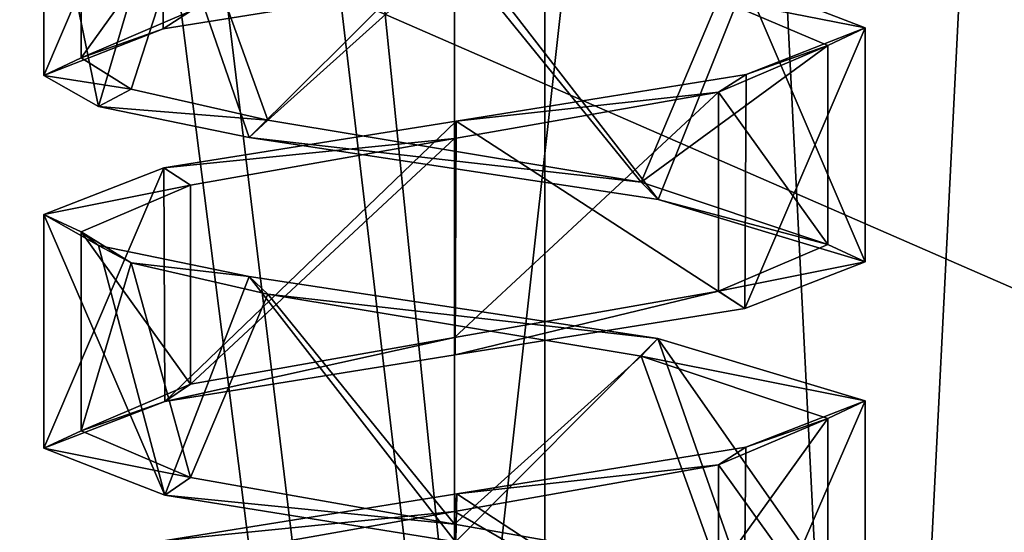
# Model space of a CAD drawing. Header units: millimetres. Extents: x -50 to 50, y -22 to 96.
# Tile 264 of 374: x 20.84 to 23.47, y 6.16 to 7.54. Entities that reach past the tile are written whole.
import ezdxf

# ---------------------------------------------------------------- set-up
doc = ezdxf.new("R2010")
doc.units = ezdxf.units.MM
doc.header["$LTSCALE"] = 65.185185
for name, color, linetype in [('1231', 7, 'CONTINUOUS'), ('1233', 7, 'CONTINUOUS'), ('1620', 7, 'CONTINUOUS'), ('1621', 7, 'CONTINUOUS'), ('1625', 7, 'CONTINUOUS'), ('1626', 7, 'CONTINUOUS'), ('29', 7, 'CONTINUOUS'), ('3139', 7, 'CONTINUOUS'), ('3140', 7, 'CONTINUOUS'), ('3141', 7, 'CONTINUOUS'), ('3142', 7, 'CONTINUOUS'), ('3285', 7, 'CONTINUOUS'), ('3286', 7, 'CONTINUOUS'), ('3287', 7, 'CONTINUOUS'), ('3288', 7, 'CONTINUOUS'), ('3440', 7, 'CONTINUOUS'), ('3441', 7, 'CONTINUOUS'), ('3449', 7, 'CONTINUOUS'), ('3450', 7, 'CONTINUOUS'), ('3451', 7, 'CONTINUOUS'), ('3478', 7, 'CONTINUOUS'), ('3479', 7, 'CONTINUOUS'), ('3487', 7, 'CONTINUOUS'), ('3488', 7, 'CONTINUOUS'), ('3489', 7, 'CONTINUOUS'), ('3747', 7, 'CONTINUOUS'), ('3748', 7, 'CONTINUOUS'), ('3749', 7, 'CONTINUOUS'), ('3780', 7, 'CONTINUOUS'), ('3781', 7, 'CONTINUOUS'), ('3881', 7, 'CONTINUOUS'), ('3882', 7, 'CONTINUOUS'), ('3883', 7, 'CONTINUOUS'), ('3914', 7, 'CONTINUOUS'), ('3915', 7, 'CONTINUOUS'), ('465', 7, 'CONTINUOUS'), ('469', 7, 'CONTINUOUS'), ('72', 7, 'CONTINUOUS')]:
    doc.layers.add(name, color=color, linetype=linetype)

msp = doc.modelspace()

# ---------------------------------------------------------------- linework, layer by layer
at = {"layer": '1231', "color": 7, "linetype": 'CONTINUOUS', "true_color": 0xe0f2ff}
for points in [[(15.5, 20.5, -50), (23.5, 20.5, -50), (15.7843, 0.2718, -50), (15.5, 20.5, -50)], [(15.7843, 0.2718, -50), (23.5, 20.5, -50), (16.4697, 0, -50), (15.7843, 0.2718, -50)], [(23.5, 20.5, -50), (24, -14, -50), (16.4697, 0, -50), (23.5, 20.5, -50)]]:
    msp.add_3dface(points, dxfattribs=at)
at = {"layer": '1233', "color": 7, "linetype": 'CONTINUOUS', "true_color": 0xe0f2ff}
for points in [[(24, -14, 50), (19.5, 21.5, 50), (16.4697, 0, 50), (24, -14, 50)], [(19.7929, 20.7929, 50), (19.5, 21.5, 50), (24, -14, 50), (19.7929, 20.7929, 50)], [(20.5, 20.5, 50), (19.7929, 20.7929, 50), (24, -14, 50), (20.5, 20.5, 50)], [(23.5, 20.5, 50), (20.5, 20.5, 50), (24, -14, 50), (23.5, 20.5, 50)]]:
    msp.add_3dface(points, dxfattribs=at)
at = {"layer": '1620', "color": 7, "linetype": 'CONTINUOUS', "true_color": 0xe0f2ff}
for points in [[(19.8787, 23, 39.8787), (22, 23, 39), (19.8787, 5, 39.8787), (19.8787, 23, 39.8787)], [(19.8787, 5, 39.8787), (22, 23, 39), (22, 5, 39), (19.8787, 5, 39.8787)]]:
    msp.add_3dface(points, dxfattribs=at)
at = {"layer": '1621', "color": 7, "linetype": 'CONTINUOUS', "true_color": 0xe0f2ff}
for points in [[(22, 5, 39), (22, 23, 39), (24, 5, 39), (22, 5, 39)], [(22, 23, 39), (24, 23, 39), (24, 5, 39), (22, 23, 39)]]:
    msp.add_3dface(points, dxfattribs=at)
at = {"layer": '1625', "color": 7, "linetype": 'CONTINUOUS', "true_color": 0xe0f2ff}
for points in [[(24, 23, -39), (22, 23, -39), (22, 5, -39), (24, 23, -39)], [(24, 5, -39), (24, 23, -39), (22, 5, -39), (24, 5, -39)]]:
    msp.add_3dface(points, dxfattribs=at)
at = {"layer": '1626', "color": 7, "linetype": 'CONTINUOUS', "true_color": 0xe0f2ff}
for points in [[(22, 5, -39), (22, 23, -39), (19.8787, 23, -39.8787), (22, 5, -39)], [(22, 5, -39), (19.8787, 23, -39.8787), (19.8787, 5, -39.8787), (22, 5, -39)]]:
    msp.add_3dface(points, dxfattribs=at)
at = {"layer": '29', "color": 7, "linetype": 'CONTINUOUS', "true_color": 0xf2c12d}
for points in [[(18, -14.5, -35), (18, 20.5, -35), (22.2426, 20.5, -33.2426), (18, -14.5, -35)], [(22.2426, -14.5, -33.2426), (18, -14.5, -35), (22.2426, 20.5, -33.2426), (22.2426, -14.5, -33.2426)], [(24, -14.5, -29), (22.2426, -14.5, -33.2426), (24, 20.5, -29), (24, -14.5, -29)], [(24, 20.5, -29), (22.2426, -14.5, -33.2426), (22.2426, 20.5, -33.2426), (24, 20.5, -29)]]:
    msp.add_3dface(points, dxfattribs=at)
at = {"layer": '3139', "linetype": 'CONTINUOUS'}
for points in [[(21.45, 6.8468, -42.9526), (22.5449, 6.681, -42.9555), (21.5, 6.8002, -42.866), (21.45, 6.8468, -42.9526)], [(21.5, 6.8002, -42.866), (22.5449, 6.681, -42.9555), (22.5, 6.6335, -42.866), (21.5, 6.8002, -42.866)], [(22.5449, 6.681, -42.9555), (23.1, 6.5135, -42), (22.5, 6.6335, -42.866), (22.5449, 6.681, -42.9555)], [(22.5, 6.6335, -42.866), (23.1, 6.5135, -42), (23, 6.4668, -42), (22.5, 6.6335, -42.866)], [(23.1, 6.5135, -42), (22.7806, 6.3891, -41.225), (23, 6.4668, -42), (23.1, 6.5135, -42)], [(23, 6.4668, -42), (22.7806, 6.3891, -41.225), (22.7071, 6.3418, -41.2929), (23, 6.4668, -42)], [(22.7806, 6.3891, -41.225), (22.0069, 6.2645, -40.9), (22.7071, 6.3418, -41.2929), (22.7806, 6.3891, -41.225)], [(22.7071, 6.3418, -41.2929), (22.0069, 6.2645, -40.9), (22.0001, 6.2169, -41), (22.7071, 6.3418, -41.2929)], [(22.0069, 6.2645, -40.9), (21.2258, 6.1392, -41.2186), (22.0001, 6.2169, -41), (22.0069, 6.2645, -40.9)], [(22.0001, 6.2169, -41), (21.2258, 6.1392, -41.2186), (21.2929, 6.0918, -41.2929), (22.0001, 6.2169, -41)]]:
    msp.add_3dface(points, dxfattribs=at)
at = {"layer": '3140', "linetype": 'CONTINUOUS'}
for points in [[(21.5, 7.2665, -42.866), (22.5, 7.0998, -42.866), (21.45, 7.2199, -42.9526), (21.5, 7.2665, -42.866)], [(21.45, 7.2199, -42.9526), (22.5, 7.0998, -42.866), (22.5455, 7.0539, -42.9552), (21.45, 7.2199, -42.9526)], [(22.5, 7.0998, -42.866), (23, 6.9332, -42), (22.5455, 7.0539, -42.9552), (22.5, 7.0998, -42.866)], [(22.5455, 7.0539, -42.9552), (23, 6.9332, -42), (23.1, 6.8865, -42), (22.5455, 7.0539, -42.9552)], [(23, 6.9332, -42), (22.7071, 6.8082, -41.2929), (23.1, 6.8865, -42), (23, 6.9332, -42)], [(23.1, 6.8865, -42), (22.7071, 6.8082, -41.2929), (22.7781, 6.7616, -41.2224), (23.1, 6.8865, -42)], [(22.7071, 6.8082, -41.2929), (22.0001, 6.6832, -41), (22.0022, 6.6368, -40.9), (22.7071, 6.8082, -41.2929)], [(22.7781, 6.7616, -41.2224), (22.7071, 6.8082, -41.2929), (22.0022, 6.6368, -40.9), (22.7781, 6.7616, -41.2224)], [(22.0001, 6.6832, -41), (21.2929, 6.5582, -41.2929), (21.2241, 6.5119, -41.2203), (22.0001, 6.6832, -41)], [(22.0022, 6.6368, -40.9), (22.0001, 6.6832, -41), (21.2241, 6.5119, -41.2203), (22.0022, 6.6368, -40.9)], [(21.2929, 6.5582, -41.2929), (21, 6.4332, -42), (21.2241, 6.5119, -41.2203), (21.2929, 6.5582, -41.2929)], [(21.2241, 6.5119, -41.2203), (21, 6.4332, -42), (20.9, 6.3865, -42), (21.2241, 6.5119, -41.2203)], [(21, 6.4332, -42), (21.2929, 6.3082, -42.7071), (20.9, 6.3865, -42), (21, 6.4332, -42)], [(20.9, 6.3865, -42), (21.2929, 6.3082, -42.7071), (21.2246, 6.261, -42.7803), (20.9, 6.3865, -42)], [(21.2929, 6.3082, -42.7071), (22, 6.1832, -43), (21.2246, 6.261, -42.7803), (21.2929, 6.3082, -42.7071)], [(21.2246, 6.261, -42.7803), (22, 6.1832, -43), (22.0032, 6.1361, -43.1), (21.2246, 6.261, -42.7803)], [(22, 6.1832, -43), (22.7071, 6.0582, -42.7071), (22.0032, 6.1361, -43.1), (22, 6.1832, -43)]]:
    msp.add_3dface(points, dxfattribs=at)
at = {"layer": '3141', "linetype": 'CONTINUOUS'}
for points in [[(22.7791, 7.6382, -42.7765), (23.1, 7.5135, -42), (22.7071, 7.5918, -42.7071), (22.7791, 7.6382, -42.7765)], [(22.7071, 7.5918, -42.7071), (23.1, 7.5135, -42), (23, 7.4668, -42), (22.7071, 7.5918, -42.7071)], [(23.1, 7.5135, -42), (22.7813, 7.3892, -41.2257), (23, 7.4668, -42), (23.1, 7.5135, -42)], [(23, 7.4668, -42), (22.7813, 7.3892, -41.2257), (22.7071, 7.3418, -41.2929), (23, 7.4668, -42)], [(22.7813, 7.3892, -41.2257), (22.0046, 7.2641, -40.9), (22.7071, 7.3418, -41.2929), (22.7813, 7.3892, -41.2257)], [(22.7071, 7.3418, -41.2929), (22.0046, 7.2641, -40.9), (21.9999, 7.2168, -41), (22.7071, 7.3418, -41.2929)], [(22.0046, 7.2641, -40.9), (21.2213, 7.1383, -41.223), (21.9999, 7.2168, -41), (22.0046, 7.2641, -40.9)], [(21.9999, 7.2168, -41), (21.2213, 7.1383, -41.223), (21.2929, 7.0918, -41.2929), (21.9999, 7.2168, -41)], [(21.2213, 7.1383, -41.223), (20.9, 7.0135, -42), (21.2929, 7.0918, -41.2929), (21.2213, 7.1383, -41.223)], [(21.2929, 7.0918, -41.2929), (20.9, 7.0135, -42), (21, 6.9668, -42), (21.2929, 7.0918, -41.2929)], [(21, 6.9668, -42), (20.9, 7.0135, -42), (21.0466, 6.9304, -42.5487), (21, 6.9668, -42)], [(21.134, 6.8835, -42.5), (21, 6.9668, -42), (21.0466, 6.9304, -42.5487), (21.134, 6.8835, -42.5)], [(21.45, 6.8468, -42.9526), (21.134, 6.8835, -42.5), (21.0466, 6.9304, -42.5487), (21.45, 6.8468, -42.9526)], [(21.45, 6.8468, -42.9526), (21.5, 6.8002, -42.866), (21.134, 6.8835, -42.5), (21.45, 6.8468, -42.9526)]]:
    msp.add_3dface(points, dxfattribs=at)
at = {"layer": '3142', "linetype": 'CONTINUOUS'}
for points in [[(21.9988, 7.6363, -40.9), (21.2929, 7.5582, -41.2929), (21.2197, 7.511, -41.2247), (21.9988, 7.6363, -40.9)], [(21.2929, 7.5582, -41.2929), (21, 7.4332, -42), (21.2197, 7.511, -41.2247), (21.2929, 7.5582, -41.2929)], [(21.2197, 7.511, -41.2247), (21, 7.4332, -42), (20.9, 7.3865, -42), (21.2197, 7.511, -41.2247)], [(21, 7.4332, -42), (21.134, 7.3498, -42.5), (20.9, 7.3865, -42), (21, 7.4332, -42)], [(20.9, 7.3865, -42), (21.134, 7.3498, -42.5), (21.0467, 7.3034, -42.5488), (20.9, 7.3865, -42)], [(21.134, 7.3498, -42.5), (21.5, 7.2665, -42.866), (21.0467, 7.3034, -42.5488), (21.134, 7.3498, -42.5)], [(21.5, 7.2665, -42.866), (21.45, 7.2199, -42.9526), (21.0467, 7.3034, -42.5488), (21.5, 7.2665, -42.866)]]:
    msp.add_3dface(points, dxfattribs=at)
at = {"layer": '3285', "linetype": 'CONTINUOUS'}
for points in [[(21.45, 6.8468, 41.0474), (22.5449, 6.681, 41.0445), (21.5, 6.8002, 41.134), (21.45, 6.8468, 41.0474)], [(21.5, 6.8002, 41.134), (22.5449, 6.681, 41.0445), (22.5, 6.6335, 41.134), (21.5, 6.8002, 41.134)], [(22.5449, 6.681, 41.0445), (23.1, 6.5135, 42), (22.5, 6.6335, 41.134), (22.5449, 6.681, 41.0445)], [(22.5, 6.6335, 41.134), (23.1, 6.5135, 42), (23, 6.4668, 42), (22.5, 6.6335, 41.134)], [(23.1, 6.5135, 42), (22.7806, 6.3891, 42.775), (23, 6.4668, 42), (23.1, 6.5135, 42)], [(23, 6.4668, 42), (22.7806, 6.3891, 42.775), (22.7071, 6.3418, 42.7071), (23, 6.4668, 42)], [(22.7806, 6.3891, 42.775), (22.0069, 6.2645, 43.1), (22.7071, 6.3418, 42.7071), (22.7806, 6.3891, 42.775)], [(22.7071, 6.3418, 42.7071), (22.0069, 6.2645, 43.1), (22.0001, 6.2169, 43), (22.7071, 6.3418, 42.7071)], [(22.0069, 6.2645, 43.1), (21.2258, 6.1392, 42.7814), (22.0001, 6.2169, 43), (22.0069, 6.2645, 43.1)], [(22.0001, 6.2169, 43), (21.2258, 6.1392, 42.7814), (21.2929, 6.0918, 42.7071), (22.0001, 6.2169, 43)]]:
    msp.add_3dface(points, dxfattribs=at)
at = {"layer": '3286', "linetype": 'CONTINUOUS'}
for points in [[(21.5, 7.2665, 41.134), (22.5, 7.0998, 41.134), (21.45, 7.2199, 41.0474), (21.5, 7.2665, 41.134)], [(21.45, 7.2199, 41.0474), (22.5, 7.0998, 41.134), (22.5455, 7.0539, 41.0448), (21.45, 7.2199, 41.0474)], [(22.5, 7.0998, 41.134), (23, 6.9332, 42), (22.5455, 7.0539, 41.0448), (22.5, 7.0998, 41.134)], [(22.5455, 7.0539, 41.0448), (23, 6.9332, 42), (23.1, 6.8865, 42), (22.5455, 7.0539, 41.0448)], [(23, 6.9332, 42), (22.7071, 6.8082, 42.7071), (23.1, 6.8865, 42), (23, 6.9332, 42)], [(23.1, 6.8865, 42), (22.7071, 6.8082, 42.7071), (22.7781, 6.7616, 42.7776), (23.1, 6.8865, 42)], [(22.7071, 6.8082, 42.7071), (22.0001, 6.6832, 43), (22.0022, 6.6368, 43.1), (22.7071, 6.8082, 42.7071)], [(22.7781, 6.7616, 42.7776), (22.7071, 6.8082, 42.7071), (22.0022, 6.6368, 43.1), (22.7781, 6.7616, 42.7776)], [(22.0001, 6.6832, 43), (21.2929, 6.5582, 42.7071), (21.2241, 6.5119, 42.7797), (22.0001, 6.6832, 43)], [(22.0022, 6.6368, 43.1), (22.0001, 6.6832, 43), (21.2241, 6.5119, 42.7797), (22.0022, 6.6368, 43.1)], [(21.2929, 6.5582, 42.7071), (21, 6.4332, 42), (21.2241, 6.5119, 42.7797), (21.2929, 6.5582, 42.7071)], [(21.2241, 6.5119, 42.7797), (21, 6.4332, 42), (20.9, 6.3865, 42), (21.2241, 6.5119, 42.7797)], [(21, 6.4332, 42), (21.2929, 6.3082, 41.2929), (20.9, 6.3865, 42), (21, 6.4332, 42)], [(20.9, 6.3865, 42), (21.2929, 6.3082, 41.2929), (21.2246, 6.261, 41.2197), (20.9, 6.3865, 42)], [(21.2929, 6.3082, 41.2929), (22, 6.1832, 41), (21.2246, 6.261, 41.2197), (21.2929, 6.3082, 41.2929)], [(21.2246, 6.261, 41.2197), (22, 6.1832, 41), (22.0032, 6.1361, 40.9), (21.2246, 6.261, 41.2197)], [(22, 6.1832, 41), (22.7071, 6.0582, 41.2929), (22.0032, 6.1361, 40.9), (22, 6.1832, 41)]]:
    msp.add_3dface(points, dxfattribs=at)
at = {"layer": '3287', "linetype": 'CONTINUOUS'}
for points in [[(22.7791, 7.6382, 41.2235), (23.1, 7.5135, 42), (22.7071, 7.5918, 41.2929), (22.7791, 7.6382, 41.2235)], [(22.7071, 7.5918, 41.2929), (23.1, 7.5135, 42), (23, 7.4668, 42), (22.7071, 7.5918, 41.2929)], [(23.1, 7.5135, 42), (22.7813, 7.3892, 42.7743), (23, 7.4668, 42), (23.1, 7.5135, 42)], [(23, 7.4668, 42), (22.7813, 7.3892, 42.7743), (22.7071, 7.3418, 42.7071), (23, 7.4668, 42)], [(22.7813, 7.3892, 42.7743), (22.0046, 7.2641, 43.1), (22.7071, 7.3418, 42.7071), (22.7813, 7.3892, 42.7743)], [(22.7071, 7.3418, 42.7071), (22.0046, 7.2641, 43.1), (21.9999, 7.2168, 43), (22.7071, 7.3418, 42.7071)], [(22.0046, 7.2641, 43.1), (21.2213, 7.1383, 42.777), (21.9999, 7.2168, 43), (22.0046, 7.2641, 43.1)], [(21.9999, 7.2168, 43), (21.2213, 7.1383, 42.777), (21.2929, 7.0918, 42.7071), (21.9999, 7.2168, 43)], [(21.2213, 7.1383, 42.777), (20.9, 7.0135, 42), (21.2929, 7.0918, 42.7071), (21.2213, 7.1383, 42.777)], [(21.2929, 7.0918, 42.7071), (20.9, 7.0135, 42), (21, 6.9668, 42), (21.2929, 7.0918, 42.7071)], [(21, 6.9668, 42), (20.9, 7.0135, 42), (21.0466, 6.9304, 41.4513), (21, 6.9668, 42)], [(21.134, 6.8835, 41.5), (21, 6.9668, 42), (21.0466, 6.9304, 41.4513), (21.134, 6.8835, 41.5)], [(21.45, 6.8468, 41.0474), (21.134, 6.8835, 41.5), (21.0466, 6.9304, 41.4513), (21.45, 6.8468, 41.0474)], [(21.45, 6.8468, 41.0474), (21.5, 6.8002, 41.134), (21.134, 6.8835, 41.5), (21.45, 6.8468, 41.0474)]]:
    msp.add_3dface(points, dxfattribs=at)
at = {"layer": '3288', "linetype": 'CONTINUOUS'}
for points in [[(21.9988, 7.6363, 43.1), (21.2929, 7.5582, 42.7071), (21.2197, 7.511, 42.7753), (21.9988, 7.6363, 43.1)], [(21.2929, 7.5582, 42.7071), (21, 7.4332, 42), (21.2197, 7.511, 42.7753), (21.2929, 7.5582, 42.7071)], [(21.2197, 7.511, 42.7753), (21, 7.4332, 42), (20.9, 7.3865, 42), (21.2197, 7.511, 42.7753)], [(21, 7.4332, 42), (21.134, 7.3498, 41.5), (20.9, 7.3865, 42), (21, 7.4332, 42)], [(20.9, 7.3865, 42), (21.134, 7.3498, 41.5), (21.0467, 7.3034, 41.4512), (20.9, 7.3865, 42)], [(21.134, 7.3498, 41.5), (21.5, 7.2665, 41.134), (21.0467, 7.3034, 41.4512), (21.134, 7.3498, 41.5)], [(21.5, 7.2665, 41.134), (21.45, 7.2199, 41.0474), (21.0467, 7.3034, 41.4512), (21.5, 7.2665, 41.134)]]:
    msp.add_3dface(points, dxfattribs=at)
at = {"layer": '3440', "color": 7, "linetype": 'CONTINUOUS', "true_color": 0xe0f2ff}
for points in [[(21.2189, 7.8891, 41.2254), (20.9, 8.0135, 42), (21.0467, 7.3034, 41.4512), (21.2189, 7.8891, 41.2254)], [(20.9, 8.0135, 42), (20.9, 7.3865, 42), (21.0467, 7.3034, 41.4512), (20.9, 8.0135, 42)], [(21.45, 7.2199, 41.0474), (21.2189, 7.8891, 41.2254), (21.0467, 7.3034, 41.4512), (21.45, 7.2199, 41.0474)], [(21.45, 7.2199, 41.0474), (21.9965, 7.764, 40.9), (21.2189, 7.8891, 41.2254), (21.45, 7.2199, 41.0474)], [(21.45, 7.2199, 41.0474), (22.5455, 7.0539, 41.0448), (21.9965, 7.764, 40.9), (21.45, 7.2199, 41.0474)], [(22.5455, 7.0539, 41.0448), (22.7791, 7.6382, 41.2235), (21.9965, 7.764, 40.9), (22.5455, 7.0539, 41.0448)], [(22.5455, 7.0539, 41.0448), (23.1, 6.8865, 42), (22.7791, 7.6382, 41.2235), (22.5455, 7.0539, 41.0448)], [(23.1, 6.8865, 42), (23.1, 7.5135, 42), (22.7791, 7.6382, 41.2235), (23.1, 6.8865, 42)]]:
    msp.add_3dface(points, dxfattribs=at)
at = {"layer": '3441', "color": 7, "linetype": 'CONTINUOUS', "true_color": 0xe0f2ff}
for points in [[(20.9, 6.3865, 42), (21.2246, 6.261, 41.2197), (20.9, 7.0135, 42), (20.9, 6.3865, 42)], [(20.9, 7.0135, 42), (21.2246, 6.261, 41.2197), (21.0466, 6.9304, 41.4513), (20.9, 7.0135, 42)], [(21.2246, 6.261, 41.2197), (21.45, 6.8468, 41.0474), (21.0466, 6.9304, 41.4513), (21.2246, 6.261, 41.2197)], [(21.45, 6.8468, 41.0474), (21.2246, 6.261, 41.2197), (22.0032, 6.1361, 40.9), (21.45, 6.8468, 41.0474)], [(22.5449, 6.681, 41.0445), (21.45, 6.8468, 41.0474), (22.0032, 6.1361, 40.9), (22.5449, 6.681, 41.0445)], [(22.5449, 6.681, 41.0445), (22.0032, 6.1361, 40.9), (22.7787, 6.0114, 41.223), (22.5449, 6.681, 41.0445)], [(23.1, 6.5135, 42), (22.5449, 6.681, 41.0445), (23.1, 5.8865, 42), (23.1, 6.5135, 42)], [(22.5449, 6.681, 41.0445), (22.7787, 6.0114, 41.223), (23.1, 5.8865, 42), (22.5449, 6.681, 41.0445)]]:
    msp.add_3dface(points, dxfattribs=at)
at = {"layer": '3449', "color": 7, "linetype": 'CONTINUOUS', "true_color": 0xe0f2ff}
for points in [[(20.9, 8.0135, 42), (21.2205, 8.1381, 42.7761), (20.9, 7.3865, 42), (20.9, 8.0135, 42)], [(21.2205, 8.1381, 42.7761), (21.2197, 7.511, 42.7753), (20.9, 7.3865, 42), (21.2205, 8.1381, 42.7761)], [(21.2205, 8.1381, 42.7761), (21.9988, 7.6363, 43.1), (21.2197, 7.511, 42.7753), (21.2205, 8.1381, 42.7761)]]:
    msp.add_3dface(points, dxfattribs=at)
at = {"layer": '3450', "color": 7, "linetype": 'CONTINUOUS', "true_color": 0xe0f2ff}
for points in [[(23.1, 6.8865, 42), (22.7781, 6.7616, 42.7776), (23.1, 7.5135, 42), (23.1, 6.8865, 42)], [(22.7781, 6.7616, 42.7776), (22.7813, 7.3892, 42.7743), (23.1, 7.5135, 42), (22.7781, 6.7616, 42.7776)], [(22.7781, 6.7616, 42.7776), (22.0046, 7.2641, 43.1), (22.7813, 7.3892, 42.7743), (22.7781, 6.7616, 42.7776)], [(21.2241, 6.5119, 42.7797), (21.2213, 7.1383, 42.777), (22.0046, 7.2641, 43.1), (21.2241, 6.5119, 42.7797)], [(22.0022, 6.6368, 43.1), (21.2241, 6.5119, 42.7797), (22.0046, 7.2641, 43.1), (22.0022, 6.6368, 43.1)], [(22.7781, 6.7616, 42.7776), (22.0022, 6.6368, 43.1), (22.0046, 7.2641, 43.1), (22.7781, 6.7616, 42.7776)], [(21.2241, 6.5119, 42.7797), (20.9, 6.3865, 42), (21.2213, 7.1383, 42.777), (21.2241, 6.5119, 42.7797)], [(20.9, 6.3865, 42), (20.9, 7.0135, 42), (21.2213, 7.1383, 42.777), (20.9, 6.3865, 42)]]:
    msp.add_3dface(points, dxfattribs=at)
at = {"layer": '3451', "color": 7, "linetype": 'CONTINUOUS', "true_color": 0xe0f2ff}
for points in [[(22.7806, 6.3891, 42.775), (23.1, 6.5135, 42), (22.7742, 5.7608, 42.7814), (22.7806, 6.3891, 42.775)], [(23.1, 6.5135, 42), (23.1, 5.8865, 42), (22.7742, 5.7608, 42.7814), (23.1, 6.5135, 42)], [(22.0069, 6.2645, 43.1), (22.7806, 6.3891, 42.775), (22.7742, 5.7608, 42.7814), (22.0069, 6.2645, 43.1)], [(21.2258, 6.1392, 42.7814), (22.0069, 6.2645, 43.1), (21.9931, 5.6355, 43.1), (21.2258, 6.1392, 42.7814)], [(22.0069, 6.2645, 43.1), (22.7742, 5.7608, 42.7814), (21.9931, 5.6355, 43.1), (22.0069, 6.2645, 43.1)]]:
    msp.add_3dface(points, dxfattribs=at)
at = {"layer": '3478', "color": 7, "linetype": 'CONTINUOUS', "true_color": 0xe0f2ff}
for points in [[(21.2189, 7.8891, -42.7746), (20.9, 8.0135, -42), (21.0467, 7.3034, -42.5488), (21.2189, 7.8891, -42.7746)], [(20.9, 8.0135, -42), (20.9, 7.3865, -42), (21.0467, 7.3034, -42.5488), (20.9, 8.0135, -42)], [(21.45, 7.2199, -42.9526), (21.2189, 7.8891, -42.7746), (21.0467, 7.3034, -42.5488), (21.45, 7.2199, -42.9526)], [(21.45, 7.2199, -42.9526), (21.9965, 7.764, -43.1), (21.2189, 7.8891, -42.7746), (21.45, 7.2199, -42.9526)], [(21.45, 7.2199, -42.9526), (22.5455, 7.0539, -42.9552), (21.9965, 7.764, -43.1), (21.45, 7.2199, -42.9526)], [(22.5455, 7.0539, -42.9552), (22.7791, 7.6382, -42.7765), (21.9965, 7.764, -43.1), (22.5455, 7.0539, -42.9552)], [(22.5455, 7.0539, -42.9552), (23.1, 6.8865, -42), (22.7791, 7.6382, -42.7765), (22.5455, 7.0539, -42.9552)], [(23.1, 6.8865, -42), (23.1, 7.5135, -42), (22.7791, 7.6382, -42.7765), (23.1, 6.8865, -42)]]:
    msp.add_3dface(points, dxfattribs=at)
at = {"layer": '3479', "color": 7, "linetype": 'CONTINUOUS', "true_color": 0xe0f2ff}
for points in [[(20.9, 6.3865, -42), (21.2246, 6.261, -42.7803), (20.9, 7.0135, -42), (20.9, 6.3865, -42)], [(20.9, 7.0135, -42), (21.2246, 6.261, -42.7803), (21.0466, 6.9304, -42.5487), (20.9, 7.0135, -42)], [(21.2246, 6.261, -42.7803), (21.45, 6.8468, -42.9526), (21.0466, 6.9304, -42.5487), (21.2246, 6.261, -42.7803)], [(21.45, 6.8468, -42.9526), (21.2246, 6.261, -42.7803), (22.0032, 6.1361, -43.1), (21.45, 6.8468, -42.9526)], [(22.5449, 6.681, -42.9555), (21.45, 6.8468, -42.9526), (22.0032, 6.1361, -43.1), (22.5449, 6.681, -42.9555)], [(22.5449, 6.681, -42.9555), (22.0032, 6.1361, -43.1), (22.7787, 6.0114, -42.777), (22.5449, 6.681, -42.9555)], [(23.1, 6.5135, -42), (22.5449, 6.681, -42.9555), (23.1, 5.8865, -42), (23.1, 6.5135, -42)], [(22.5449, 6.681, -42.9555), (22.7787, 6.0114, -42.777), (23.1, 5.8865, -42), (22.5449, 6.681, -42.9555)]]:
    msp.add_3dface(points, dxfattribs=at)
at = {"layer": '3487', "color": 7, "linetype": 'CONTINUOUS', "true_color": 0xe0f2ff}
for points in [[(20.9, 8.0135, -42), (21.2205, 8.1381, -41.2239), (20.9, 7.3865, -42), (20.9, 8.0135, -42)], [(21.2205, 8.1381, -41.2239), (21.2197, 7.511, -41.2247), (20.9, 7.3865, -42), (21.2205, 8.1381, -41.2239)], [(21.2205, 8.1381, -41.2239), (21.9988, 7.6363, -40.9), (21.2197, 7.511, -41.2247), (21.2205, 8.1381, -41.2239)]]:
    msp.add_3dface(points, dxfattribs=at)
at = {"layer": '3488', "color": 7, "linetype": 'CONTINUOUS', "true_color": 0xe0f2ff}
for points in [[(23.1, 6.8865, -42), (22.7781, 6.7616, -41.2224), (23.1, 7.5135, -42), (23.1, 6.8865, -42)], [(22.7781, 6.7616, -41.2224), (22.7813, 7.3892, -41.2257), (23.1, 7.5135, -42), (22.7781, 6.7616, -41.2224)], [(22.7781, 6.7616, -41.2224), (22.0046, 7.2641, -40.9), (22.7813, 7.3892, -41.2257), (22.7781, 6.7616, -41.2224)], [(21.2241, 6.5119, -41.2203), (21.2213, 7.1383, -41.223), (22.0046, 7.2641, -40.9), (21.2241, 6.5119, -41.2203)], [(22.0022, 6.6368, -40.9), (21.2241, 6.5119, -41.2203), (22.0046, 7.2641, -40.9), (22.0022, 6.6368, -40.9)], [(22.7781, 6.7616, -41.2224), (22.0022, 6.6368, -40.9), (22.0046, 7.2641, -40.9), (22.7781, 6.7616, -41.2224)], [(21.2241, 6.5119, -41.2203), (20.9, 6.3865, -42), (21.2213, 7.1383, -41.223), (21.2241, 6.5119, -41.2203)], [(20.9, 6.3865, -42), (20.9, 7.0135, -42), (21.2213, 7.1383, -41.223), (20.9, 6.3865, -42)]]:
    msp.add_3dface(points, dxfattribs=at)
at = {"layer": '3489', "color": 7, "linetype": 'CONTINUOUS', "true_color": 0xe0f2ff}
for points in [[(22.7806, 6.3891, -41.225), (23.1, 6.5135, -42), (22.7742, 5.7608, -41.2186), (22.7806, 6.3891, -41.225)], [(23.1, 6.5135, -42), (23.1, 5.8865, -42), (22.7742, 5.7608, -41.2186), (23.1, 6.5135, -42)], [(22.0069, 6.2645, -40.9), (22.7806, 6.3891, -41.225), (22.7742, 5.7608, -41.2186), (22.0069, 6.2645, -40.9)], [(21.2258, 6.1392, -41.2186), (22.0069, 6.2645, -40.9), (21.9931, 5.6355, -40.9), (21.2258, 6.1392, -41.2186)], [(22.0069, 6.2645, -40.9), (22.7742, 5.7608, -41.2186), (21.9931, 5.6355, -40.9), (22.0069, 6.2645, -40.9)]]:
    msp.add_3dface(points, dxfattribs=at)
at = {"layer": '3747', "linetype": 'CONTINUOUS'}
for points in [[(23, 6.4668, -42), (22.7071, 6.3418, -41.2929), (23, 5.9332, -42), (23, 6.4668, -42)], [(22.7071, 6.3418, -41.2929), (22.0001, 6.2169, -41), (22.7071, 5.8081, -41.2929), (22.7071, 6.3418, -41.2929)], [(22.7071, 6.3418, -41.2929), (22.7071, 5.8081, -41.2929), (23, 5.9332, -42), (22.7071, 6.3418, -41.2929)], [(22.0001, 6.2169, -41), (21.2929, 6.0918, -41.2929), (21.9999, 5.6831, -41), (22.0001, 6.2169, -41)], [(22.0001, 6.2169, -41), (21.9999, 5.6831, -41), (22.7071, 5.8081, -41.2929), (22.0001, 6.2169, -41)]]:
    msp.add_3dface(points, dxfattribs=at)
at = {"layer": '3748', "linetype": 'CONTINUOUS'}
for points in [[(23, 6.9332, -42), (23, 7.4668, -42), (22.7071, 7.3418, -41.2929), (23, 6.9332, -42)], [(22.0001, 6.6832, -41), (22.7071, 7.3418, -41.2929), (21.9999, 7.2168, -41), (22.0001, 6.6832, -41)], [(22.0001, 6.6832, -41), (22.7071, 6.8082, -41.2929), (22.7071, 7.3418, -41.2929), (22.0001, 6.6832, -41)], [(22.7071, 6.8082, -41.2929), (23, 6.9332, -42), (22.7071, 7.3418, -41.2929), (22.7071, 6.8082, -41.2929)], [(21.2929, 6.5582, -41.2929), (22.0001, 6.6832, -41), (21.9999, 7.2168, -41), (21.2929, 6.5582, -41.2929)], [(21.2929, 6.5582, -41.2929), (21.9999, 7.2168, -41), (21.2929, 7.0918, -41.2929), (21.2929, 6.5582, -41.2929)], [(21.2929, 6.5582, -41.2929), (21.2929, 7.0918, -41.2929), (21, 6.9668, -42), (21.2929, 6.5582, -41.2929)], [(21, 6.4332, -42), (21.2929, 6.5582, -41.2929), (21, 6.9668, -42), (21, 6.4332, -42)]]:
    msp.add_3dface(points, dxfattribs=at)
at = {"layer": '3749', "linetype": 'CONTINUOUS'}
msp.add_3dface([(21, 7.9668, -42), (21, 7.4332, -42), (21.2929, 7.5582, -41.2929), (21, 7.9668, -42)], dxfattribs=at)
at = {"layer": '3780', "linetype": 'CONTINUOUS'}
for points in [[(21, 6.4332, -42), (21, 6.9668, -42), (21.134, 6.8835, -42.5), (21, 6.4332, -42)], [(21.2929, 6.3082, -42.7071), (21, 6.4332, -42), (21.134, 6.8835, -42.5), (21.2929, 6.3082, -42.7071)], [(21.5, 6.8002, -42.866), (21.2929, 6.3082, -42.7071), (21.134, 6.8835, -42.5), (21.5, 6.8002, -42.866)], [(21.5, 6.8002, -42.866), (22, 6.1832, -43), (21.2929, 6.3082, -42.7071), (21.5, 6.8002, -42.866)], [(21.5, 6.8002, -42.866), (22.5, 6.6335, -42.866), (22, 6.1832, -43), (21.5, 6.8002, -42.866)], [(22.5, 6.6335, -42.866), (22.7071, 6.0582, -42.7071), (22, 6.1832, -43), (22.5, 6.6335, -42.866)], [(22.5, 6.6335, -42.866), (23, 6.4668, -42), (22.7071, 6.0582, -42.7071), (22.5, 6.6335, -42.866)], [(23, 6.4668, -42), (23, 5.9332, -42), (22.7071, 6.0582, -42.7071), (23, 6.4668, -42)]]:
    msp.add_3dface(points, dxfattribs=at)
at = {"layer": '3781', "linetype": 'CONTINUOUS'}
for points in [[(21, 7.9668, -42), (21.2929, 7.8418, -42.7071), (21, 7.4332, -42), (21, 7.9668, -42)], [(21.2929, 7.8418, -42.7071), (21.134, 7.3498, -42.5), (21, 7.4332, -42), (21.2929, 7.8418, -42.7071)], [(21.2929, 7.8418, -42.7071), (21.5, 7.2665, -42.866), (21.134, 7.3498, -42.5), (21.2929, 7.8418, -42.7071)], [(21.5, 7.2665, -42.866), (21.2929, 7.8418, -42.7071), (22, 7.7168, -43), (21.5, 7.2665, -42.866)], [(22.5, 7.0998, -42.866), (21.5, 7.2665, -42.866), (22, 7.7168, -43), (22.5, 7.0998, -42.866)], [(22.5, 7.0998, -42.866), (22, 7.7168, -43), (22.7071, 7.5918, -42.7071), (22.5, 7.0998, -42.866)], [(22.5, 7.0998, -42.866), (22.7071, 7.5918, -42.7071), (23, 7.4668, -42), (22.5, 7.0998, -42.866)], [(23, 6.9332, -42), (22.5, 7.0998, -42.866), (23, 7.4668, -42), (23, 6.9332, -42)]]:
    msp.add_3dface(points, dxfattribs=at)
at = {"layer": '3881', "linetype": 'CONTINUOUS'}
for points in [[(23, 6.4668, 42), (22.7071, 6.3418, 42.7071), (23, 5.9332, 42), (23, 6.4668, 42)], [(22.7071, 6.3418, 42.7071), (22.0001, 6.2169, 43), (22.7071, 5.8081, 42.7071), (22.7071, 6.3418, 42.7071)], [(22.7071, 6.3418, 42.7071), (22.7071, 5.8081, 42.7071), (23, 5.9332, 42), (22.7071, 6.3418, 42.7071)], [(22.0001, 6.2169, 43), (21.2929, 6.0918, 42.7071), (21.9999, 5.6831, 43), (22.0001, 6.2169, 43)], [(22.0001, 6.2169, 43), (21.9999, 5.6831, 43), (22.7071, 5.8081, 42.7071), (22.0001, 6.2169, 43)]]:
    msp.add_3dface(points, dxfattribs=at)
at = {"layer": '3882', "linetype": 'CONTINUOUS'}
for points in [[(23, 6.9332, 42), (23, 7.4668, 42), (22.7071, 7.3418, 42.7071), (23, 6.9332, 42)], [(22.0001, 6.6832, 43), (22.7071, 7.3418, 42.7071), (21.9999, 7.2168, 43), (22.0001, 6.6832, 43)], [(22.0001, 6.6832, 43), (22.7071, 6.8082, 42.7071), (22.7071, 7.3418, 42.7071), (22.0001, 6.6832, 43)], [(22.7071, 6.8082, 42.7071), (23, 6.9332, 42), (22.7071, 7.3418, 42.7071), (22.7071, 6.8082, 42.7071)], [(21.2929, 6.5582, 42.7071), (22.0001, 6.6832, 43), (21.9999, 7.2168, 43), (21.2929, 6.5582, 42.7071)], [(21.2929, 6.5582, 42.7071), (21.9999, 7.2168, 43), (21.2929, 7.0918, 42.7071), (21.2929, 6.5582, 42.7071)], [(21.2929, 6.5582, 42.7071), (21.2929, 7.0918, 42.7071), (21, 6.9668, 42), (21.2929, 6.5582, 42.7071)], [(21, 6.4332, 42), (21.2929, 6.5582, 42.7071), (21, 6.9668, 42), (21, 6.4332, 42)]]:
    msp.add_3dface(points, dxfattribs=at)
at = {"layer": '3883', "linetype": 'CONTINUOUS'}
msp.add_3dface([(21, 7.9668, 42), (21, 7.4332, 42), (21.2929, 7.5582, 42.7071), (21, 7.9668, 42)], dxfattribs=at)
at = {"layer": '3914', "linetype": 'CONTINUOUS'}
for points in [[(21, 6.4332, 42), (21, 6.9668, 42), (21.134, 6.8835, 41.5), (21, 6.4332, 42)], [(21.2929, 6.3082, 41.2929), (21, 6.4332, 42), (21.134, 6.8835, 41.5), (21.2929, 6.3082, 41.2929)], [(21.5, 6.8002, 41.134), (21.2929, 6.3082, 41.2929), (21.134, 6.8835, 41.5), (21.5, 6.8002, 41.134)], [(21.5, 6.8002, 41.134), (22, 6.1832, 41), (21.2929, 6.3082, 41.2929), (21.5, 6.8002, 41.134)], [(21.5, 6.8002, 41.134), (22.5, 6.6335, 41.134), (22, 6.1832, 41), (21.5, 6.8002, 41.134)], [(22.5, 6.6335, 41.134), (22.7071, 6.0582, 41.2929), (22, 6.1832, 41), (22.5, 6.6335, 41.134)], [(22.5, 6.6335, 41.134), (23, 6.4668, 42), (22.7071, 6.0582, 41.2929), (22.5, 6.6335, 41.134)], [(23, 6.4668, 42), (23, 5.9332, 42), (22.7071, 6.0582, 41.2929), (23, 6.4668, 42)]]:
    msp.add_3dface(points, dxfattribs=at)
at = {"layer": '3915', "linetype": 'CONTINUOUS'}
for points in [[(21, 7.9668, 42), (21.2929, 7.8418, 41.2929), (21, 7.4332, 42), (21, 7.9668, 42)], [(21.2929, 7.8418, 41.2929), (21.134, 7.3498, 41.5), (21, 7.4332, 42), (21.2929, 7.8418, 41.2929)], [(21.2929, 7.8418, 41.2929), (21.5, 7.2665, 41.134), (21.134, 7.3498, 41.5), (21.2929, 7.8418, 41.2929)], [(21.5, 7.2665, 41.134), (21.2929, 7.8418, 41.2929), (22, 7.7168, 41), (21.5, 7.2665, 41.134)], [(22.5, 7.0998, 41.134), (21.5, 7.2665, 41.134), (22, 7.7168, 41), (22.5, 7.0998, 41.134)], [(22.5, 7.0998, 41.134), (22, 7.7168, 41), (22.7071, 7.5918, 41.2929), (22.5, 7.0998, 41.134)], [(22.5, 7.0998, 41.134), (22.7071, 7.5918, 41.2929), (23, 7.4668, 42), (22.5, 7.0998, 41.134)], [(23, 6.9332, 42), (22.5, 7.0998, 41.134), (23, 7.4668, 42), (23, 6.9332, 42)]]:
    msp.add_3dface(points, dxfattribs=at)
at = {"layer": '465', "color": 3, "linetype": 'CONTINUOUS'}
for points in [[(33, 2.6674, 11.9561), (20.3992, 8.168, 9.1294), (33, 9.0708, 8.2331), (33, 2.6674, 11.9561)], [(20.3548, 3.731, 11.668), (20.3992, 8.168, 9.1294), (33, 2.6674, 11.9561), (20.3548, 3.731, 11.668)]]:
    msp.add_3dface(points, dxfattribs=at)
at = {"layer": '469', "color": 3, "linetype": 'CONTINUOUS'}
for points in [[(20.3992, 8.168, -9.1294), (20.3548, 3.731, -11.668), (33, 8.6621, -8.6621), (20.3992, 8.168, -9.1294)], [(33, 8.6621, -8.6621), (20.3548, 3.731, -11.668), (33, 1.5, -12.1578), (33, 8.6621, -8.6621)]]:
    msp.add_3dface(points, dxfattribs=at)
at = {"layer": '72', "color": 7, "linetype": 'CONTINUOUS', "true_color": 0xf2c12d}
for points in [[(18, -14.5, 25), (22.2426, -14.5, 23.2426), (18, 20.5, 25), (18, -14.5, 25)], [(18, 20.5, 25), (22.2426, -14.5, 23.2426), (22.2426, 20.5, 23.2426), (18, 20.5, 25)], [(22.2426, -14.5, 23.2426), (24, -14.5, 19), (22.2426, 20.5, 23.2426), (22.2426, -14.5, 23.2426)], [(24, -14.5, 19), (24, 20.5, 19), (22.2426, 20.5, 23.2426), (24, -14.5, 19)]]:
    msp.add_3dface(points, dxfattribs=at)

doc.saveas('drawing.dxf')
